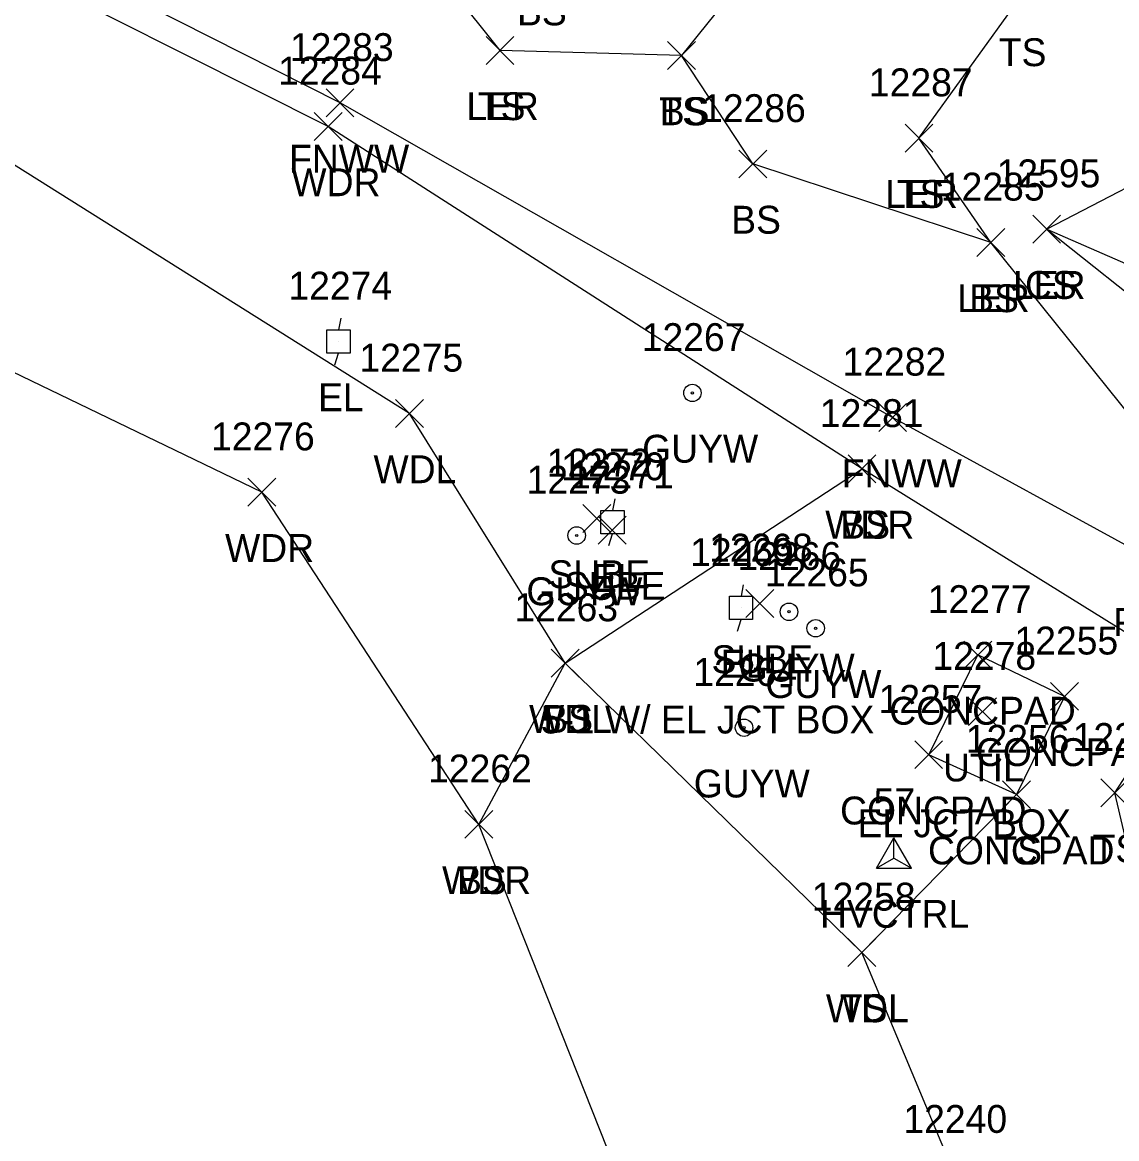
# Model space of a CAD drawing. Extents: x 1462089 to 1464015, y 730534 to 736144.
# Drawn here: x 1462359.2 to 1462437.7, y 731607.6 to 731687.6 of the extents above; entities that cross this region are included whole.
import ezdxf

# ---------------------------------------------------------------- set-up
doc = ezdxf.new("R2010")
doc.units = 0
for name, color, linetype in [('C_A', 7, 'Continuous'), ('C_I', 7, 'Continuous'), ('CPSM', 7, 'Continuous'), ('L_A', 7, 'Continuous'), ('L_I', 7, 'Continuous'), ('L_TIC', 7, 'Continuous'), ('LARO', 7, 'Continuous'), ('LAWA', 7, 'Continuous'), ('LELB', 7, 'Continuous'), ('LFNC', 7, 'Continuous'), ('LS', 7, 'Continuous'), ('U_A', 7, 'Continuous'), ('U_C', 7, 'Continuous'), ('U_I', 7, 'Continuous'), ('U_TIC', 7, 'Continuous'), ('UDEFAULT', 7, 'Continuous'), ('UEPT', 7, 'Continuous'), ('UPGW', 7, 'Continuous')]:
    doc.layers.add(name, color=color, linetype=linetype)

msp = doc.modelspace()

# ---------------------------------------------------------------- linework, layer by layer
at = {"layer": 'CPSM'}
for p, q in [((1462420.438, 731626.977), (1462421.688, 731629.142)), ((1462422.938, 731626.977), (1462421.688, 731629.142)), ((1462421.688, 731627.698), (1462421.688, 731629.142)), ((1462420.438, 731626.977), (1462421.688, 731627.698)), ((1462421.688, 731627.698), (1462421.688, 731627.698)), ((1462421.688, 731627.698), (1462422.938, 731626.977)), ((1462420.438, 731626.977), (1462422.938, 731626.977))]:
    msp.add_line(p, q, dxfattribs=at)
at = {"layer": 'L_TIC'}
for points in [[(1462392.437, 731684.597), (1462394.437, 731686.597)], [(1462394.437, 731684.597), (1462392.437, 731686.597)], [(1462392.437, 731684.597), (1462394.437, 731686.597)], [(1462394.437, 731684.597), (1462392.437, 731686.597)], [(1462405.447, 731684.234), (1462407.447, 731686.234)], [(1462407.447, 731684.234), (1462405.447, 731686.234)], [(1462405.447, 731684.234), (1462407.447, 731686.234)], [(1462407.447, 731684.234), (1462405.447, 731686.234)], [(1462380.961, 731680.831), (1462382.961, 731682.831)], [(1462382.961, 731680.831), (1462380.961, 731682.831)], [(1462380.114, 731679.146), (1462382.114, 731681.146)], [(1462382.114, 731679.146), (1462380.114, 731681.146)], [(1462422.479, 731678.306), (1462424.479, 731680.306)], [(1462424.479, 731678.306), (1462422.479, 731680.306)], [(1462422.479, 731678.306), (1462424.479, 731680.306)], [(1462424.479, 731678.306), (1462422.479, 731680.306)], [(1462410.573, 731676.456), (1462412.573, 731678.456)], [(1462412.573, 731676.456), (1462410.573, 731678.456)], [(1462431.638, 731671.782), (1462433.638, 731673.782)], [(1462433.638, 731671.782), (1462431.638, 731673.782)], [(1462431.638, 731671.782), (1462433.638, 731673.782)], [(1462433.638, 731671.782), (1462431.638, 731673.782)], [(1462427.639, 731670.832), (1462429.639, 731672.832)], [(1462429.639, 731670.832), (1462427.639, 731672.832)], [(1462427.639, 731670.832), (1462429.639, 731672.832)], [(1462429.639, 731670.832), (1462427.639, 731672.832)], [(1462385.945, 731658.57), (1462387.945, 731660.57)], [(1462387.945, 731658.57), (1462385.945, 731660.57)], [(1462420.589, 731658.284), (1462422.589, 731660.284)], [(1462422.589, 731658.284), (1462420.589, 731660.284)], [(1462418.395, 731654.593), (1462420.395, 731656.593)], [(1462420.395, 731654.593), (1462418.395, 731656.593)], [(1462418.395, 731654.593), (1462420.395, 731656.593)], [(1462420.395, 731654.593), (1462418.395, 731656.593)], [(1462375.356, 731652.923), (1462377.356, 731654.923)], [(1462377.356, 731652.923), (1462375.356, 731654.923)], [(1462397.1, 731640.673), (1462399.1, 731642.673)], [(1462399.1, 731640.673), (1462397.1, 731642.673)], [(1462397.1, 731640.673), (1462399.1, 731642.673)], [(1462399.1, 731640.673), (1462397.1, 731642.673)], [(1462426.701, 731641.257), (1462428.701, 731643.257)], [(1462428.701, 731641.257), (1462426.701, 731643.257)], [(1462426.701, 731641.257), (1462428.701, 731643.257)], [(1462428.701, 731641.257), (1462426.701, 731643.257)], [(1462432.918, 731638.289), (1462434.918, 731640.289)], [(1462434.918, 731638.289), (1462432.918, 731640.289)], [(1462432.918, 731638.289), (1462434.918, 731640.289)], [(1462434.918, 731638.289), (1462432.918, 731640.289)], [(1462423.175, 731634.106), (1462425.175, 731636.106)], [(1462425.175, 731634.106), (1462423.175, 731636.106)], [(1462429.48, 731631.244), (1462431.48, 731633.244)], [(1462431.48, 731631.244), (1462429.48, 731633.244)], [(1462429.48, 731631.244), (1462431.48, 731633.244)], [(1462431.48, 731631.244), (1462429.48, 731633.244)], [(1462436.524, 731631.374), (1462438.524, 731633.374)], [(1462438.524, 731631.374), (1462436.524, 731633.374)], [(1462390.913, 731629.114), (1462392.913, 731631.114)], [(1462392.913, 731629.114), (1462390.913, 731631.114)], [(1462390.913, 731629.114), (1462392.913, 731631.114)], [(1462392.913, 731629.114), (1462390.913, 731631.114)], [(1462418.388, 731619.93), (1462420.388, 731621.93)], [(1462420.388, 731619.93), (1462418.388, 731621.93)], [(1462418.388, 731619.93), (1462420.388, 731621.93)], [(1462420.388, 731619.93), (1462418.388, 731621.93)]]:
    msp.add_lwpolyline(points, dxfattribs=at)
at = {"layer": 'LARO'}
for points in [[(1462393.437, 731685.597), (1462386.603, 731694.144), (1462373.478, 731696.75), (1462347.27, 731712.888), (1462323.316, 731718.613), (1462314.517, 731717.791), (1462307.8, 731726.248)], [(1462531.429, 731612.297), (1462506.669, 731620.754), (1462488.794, 731629.315), (1462466.858, 731635.352), (1462444.766, 731644.234), (1462441.056, 731648.619), (1462444.441, 731652.191), (1462428.639, 731671.832), (1462423.479, 731679.306)], [(1462432.638, 731672.782), (1462441.125, 731666.053), (1462451.738, 731656.899), (1462456.879, 731651.951), (1462470.235, 731650.613), (1462473.908, 731656.27), (1462492.399, 731664.265)]]:
    msp.add_lwpolyline(points, dxfattribs=at)
at = {"layer": 'LAWA'}
for points in [[(1462397.707, 731569.745), (1462407.248, 731591.589), (1462407.121, 731591.765), (1462391.913, 731630.114), (1462376.356, 731653.923), (1462339.131, 731671.881), (1462309.064, 731691.733), (1462242.871, 731737.772), (1462189.263, 731772.228), (1462179.255, 731777.636), (1462155.869, 731796.254), (1462116.881, 731817.837), (1462092.333, 731845.638)], [(1462378.232, 731455.672), (1462393.536, 731485.047), (1462397.877, 731504.846), (1462412.431, 731541.741), (1462426.97, 731578.815), (1462435.483, 731600.221), (1462426.04, 731604.996), (1462419.388, 731620.93), (1462398.1, 731641.673), (1462386.945, 731659.57), (1462349.254, 731683.241), (1462307.309, 731709.197), (1462266.509, 731744.615)], [(1462529.306, 731609.09), (1462503.687, 731615.303), (1462482.961, 731621.756), (1462463.284, 731631.864), (1462443.061, 731640.907), (1462419.395, 731655.593), (1462381.114, 731680.146), (1462355.304, 731693.116), (1462311.252, 731715.6), (1462266.509, 731744.615)]]:
    msp.add_lwpolyline(points, dxfattribs=at)
at = {"layer": 'LELB'}
for points in [[(1462423.479, 731679.306), (1462430.794, 731689.468), (1462415.313, 731700.384), (1462413.015, 731693.397), (1462406.447, 731685.234), (1462393.437, 731685.597)], [(1462428.639, 731671.832), (1462411.573, 731677.456), (1462406.447, 731685.234)], [(1462443.527, 731678.427), (1462432.638, 731672.782), (1462441.475, 731668.93), (1462447.424, 731668.046), (1462451.512, 731670.31), (1462459.334, 731676.362), (1462469.958, 731676.781), (1462469.909, 731670.762), (1462462.339, 731653.809), (1462473.908, 731656.27), (1462486.04, 731653.776), (1462475.973, 731648.523), (1462465.965, 731645.835), (1462456.073, 731649.056), (1462449.477, 731652.705), (1462449.69, 731650.06), (1462460.853, 731641.439), (1462473.09, 731638.624), (1462482.103, 731646.041), (1462489.381, 731643.008), (1462502.888, 731633.863), (1462509.927, 731627.255)], [(1462391.913, 731630.114), (1462398.1, 731641.673), (1462419.395, 731655.593)], [(1462397.877, 731504.846), (1462420.238, 731538.393), (1462435.674, 731574.943), (1462441.213, 731616.703), (1462437.524, 731632.374), (1462443.061, 731640.907)], [(1462430.48, 731632.244), (1462419.388, 731620.93)]]:
    msp.add_lwpolyline(points, dxfattribs=at)
at = {"layer": 'LFNC'}
msp.add_lwpolyline([(1462485.036, 731625.171), (1462466.858, 731635.352), (1462445.585, 731646.339), (1462441.056, 731648.619), (1462421.589, 731659.284), (1462381.961, 731681.831), (1462356.446, 731694.741), (1462314.517, 731717.791), (1462306.112, 731724.85), (1462296.544, 731731.795), (1462293.532, 731734.468), (1462267.49, 731747.493), (1462237.872, 731764.558), (1462196.318, 731787.421), (1462159.846, 731807.266), (1462122.393, 731829.297), (1462092.333, 731845.638)], dxfattribs=at)
at = {"layer": 'LS'}
for points in [[(1462433.918, 731639.289), (1462430.48, 731632.244), (1462424.175, 731635.106), (1462427.701, 731642.257)], [(1462433.918, 731639.289), (1462427.701, 731642.257)]]:
    msp.add_lwpolyline(points, dxfattribs=at)
at = {"layer": 'U_TIC'}
for points in [[(1462399.373, 731651.041), (1462401.373, 731653.041)], [(1462401.373, 731651.041), (1462399.373, 731653.041)], [(1462400.483, 731650.21), (1462402.483, 731652.21)], [(1462402.483, 731650.21), (1462400.483, 731652.21)], [(1462411.066, 731644.95), (1462413.066, 731646.95)], [(1462413.066, 731644.95), (1462411.066, 731646.95)]]:
    msp.add_lwpolyline(points, dxfattribs=at)
at = {"layer": 'UDEFAULT'}
for points in [[(1462427.036, 731637.19), (1462429.036, 731639.19)], [(1462429.036, 731637.19), (1462427.036, 731639.19)]]:
    msp.add_lwpolyline(points, dxfattribs=at)
at = {"layer": 'UEPT'}
for p, q in [((1462382.017, 731666.399), (1462381.85, 731665.566)), ((1462381.017, 731663.899), (1462381.017, 731665.566)), ((1462381.017, 731665.566), (1462382.683, 731665.566)), ((1462382.683, 731665.566), (1462382.683, 731663.899)), ((1462381.85, 731664.732), (1462381.85, 731664.732)), ((1462382.683, 731663.899), (1462381.017, 731663.899)), ((1462381.6, 731663.066), (1462381.85, 731663.899)), ((1462401.666, 731653.444), (1462401.499, 731652.611)), ((1462400.666, 731650.944), (1462400.666, 731652.611)), ((1462400.666, 731652.611), (1462402.332, 731652.611)), ((1462402.332, 731652.611), (1462402.332, 731650.944)), ((1462401.499, 731651.778), (1462401.499, 731651.778)), ((1462402.332, 731650.944), (1462400.666, 731650.944)), ((1462401.249, 731650.111), (1462401.499, 731650.944)), ((1462410.883, 731647.295), (1462410.717, 731646.462)), ((1462409.883, 731644.795), (1462409.883, 731646.462)), ((1462409.883, 731646.462), (1462411.55, 731646.462)), ((1462411.55, 731646.462), (1462411.55, 731644.795)), ((1462410.717, 731645.629), (1462410.717, 731645.629)), ((1462411.55, 731644.795), (1462409.883, 731644.795)), ((1462410.467, 731643.962), (1462410.717, 731644.795))]:
    msp.add_line(p, q, dxfattribs=at)
at = {"layer": 'UPGW'}
for centre, radius in [((1462407.233, 731661.041), 0.625), ((1462407.233, 731661.041), 0.0833), ((1462398.932, 731650.821), 0.625), ((1462398.932, 731650.821), 0.0833), ((1462414.16, 731645.351), 0.625), ((1462414.16, 731645.351), 0.0833), ((1462416.07, 731644.172), 0.625), ((1462416.07, 731644.172), 0.0833), ((1462410.934, 731637.041), 0.625), ((1462410.934, 731637.041), 0.0833)]:
    msp.add_circle(centre, radius, dxfattribs=at)

# ---------------------------------------------------------------- texts
at = {"layer": 'C_A'}
msp.add_text('HVCTRL', height=2, dxfattribs=at).set_placement((1462416.381, 731622.698))
at = {"layer": 'C_I'}
msp.add_text('57', height=2, dxfattribs=at).set_placement((1462420.223, 731630.698))
at = {"layer": 'L_A'}
for s, p in [('BS', (1462394.652, 731687.395)), ('TS', (1462429.203, 731684.468)), ('LER', (1462391.02, 731680.597)), ('TS', (1462391.847, 731680.597)), ('TS', (1462404.857, 731680.234)), ('BS', (1462404.888, 731680.234)), ('FNWW', (1462378.307, 731676.831)), ('WDR', (1462378.476, 731675.146)), ('LER', (1462421.062, 731674.306)), ('TS', (1462421.889, 731674.306)), ('BS', (1462410.014, 731672.456)), ('LER', (1462430.221, 731667.782)), ('CS', (1462431.079, 731667.782)), ('LER', (1462426.222, 731666.832)), ('BS', (1462427.08, 731666.832)), ('WDL', (1462384.362, 731654.57)), ('FNWW', (1462417.935, 731654.284)), ('WDR', (1462416.757, 731650.593)), ('BS', (1462417.836, 731650.593)), ('WDR', (1462373.718, 731648.923)), ('FNWW', (1462437.402, 731643.619)), ('WDL', (1462395.517, 731636.673)), ('BS', (1462396.541, 731636.673)), ('CONCPAD', (1462421.347, 731637.257)), ('CONCPAD', (1462421.347, 731637.257)), ('CONCPAD', (1462427.564, 731634.289)), ('CONCPAD', (1462427.564, 731634.289)), ('CONCPAD', (1462417.82, 731630.106)), ('CONCPAD', (1462424.125, 731627.244)), ('TS', (1462428.889, 731627.244)), ('TS', (1462435.933, 731627.374)), ('WDR', (1462389.275, 731625.114)), ('BS', (1462390.354, 731625.114)), ('WDL', (1462416.805, 731615.93)), ('TS', (1462417.797, 731615.93))]:
    msp.add_text(s, height=2, dxfattribs=at).set_placement(p)
at = {"layer": 'L_I'}
for s, p in [('12283', (1462378.37, 731684.831)), ('12284', (1462377.523, 731683.146)), ('12287', (1462419.889, 731682.306)), ('12287', (1462419.889, 731682.306)), ('12286', (1462407.927, 731680.456)), ('12595', (1462429.048, 731675.782)), ('12595', (1462429.048, 731675.782)), ('12285', (1462425.049, 731674.832)), ('12285', (1462425.049, 731674.832)), ('12275', (1462383.355, 731662.57)), ('12282', (1462417.999, 731662.284)), ('12281', (1462416.372, 731658.593)), ('12281', (1462416.372, 731658.593)), ('12276', (1462372.711, 731656.923)), ('12263', (1462394.462, 731644.673)), ('12263', (1462394.462, 731644.673)), ('12277', (1462424.111, 731645.257)), ('12277', (1462424.111, 731645.257)), ('12255', (1462430.328, 731642.289)), ('12255', (1462430.328, 731642.289)), ('12257', (1462420.584, 731638.106)), ('12256', (1462426.834, 731635.244)), ('12256', (1462426.834, 731635.244)), ('12251', (1462434.5, 731635.374)), ('12262', (1462388.275, 731633.114)), ('12262', (1462388.275, 731633.114)), ('12258', (1462415.797, 731623.93)), ('12258', (1462415.797, 731623.93)), ('12240', (1462422.363, 731607.996))]:
    msp.add_text(s, height=2, dxfattribs=at).set_placement(p)
at = {"layer": 'U_A'}
for s, p in [('EL', (1462380.385, 731659.732)), ('GUYW', (1462403.627, 731656.041)), ('SUBE', (1462396.908, 731647.041)), ('SUBE', (1462398.018, 731646.21)), ('EL', (1462400.035, 731646.778)), ('GUYW', (1462395.326, 731645.821)), ('SUBE', (1462408.601, 731640.95)), ('EL', (1462409.252, 731640.629)), ('GUYW', (1462410.554, 731640.351)), ('GUYW', (1462412.464, 731639.172)), ('UTIL', (1462425.201, 731633.19)), ('GUYW', (1462407.328, 731632.041))]:
    msp.add_text(s, height=2, dxfattribs=at).set_placement(p)
at = {"layer": 'U_C'}
for s, p in [('5-1 W/ EL JCT BOX', (1462396.355, 731636.629)), ('EL JCT BOX', (1462419.075, 731629.19))]:
    msp.add_text(s, height=2, dxfattribs=at).set_placement(p)
at = {"layer": 'U_I'}
for s, p in [('12274', (1462378.26, 731667.732)), ('12267', (1462403.596, 731664.041)), ('12272', (1462396.783, 731655.041)), ('12270', (1462397.822, 731654.778)), ('12271', (1462398.459, 731654.21)), ('12273', (1462395.342, 731653.821)), ('12269', (1462407.071, 731648.629)), ('12268', (1462408.428, 731648.95)), ('12266', (1462410.468, 731648.351)), ('12265', (1462412.432, 731647.172)), ('12278', (1462424.445, 731641.19)), ('12264', (1462407.296, 731640.041))]:
    msp.add_text(s, height=2, dxfattribs=at).set_placement(p)

doc.saveas('drawing.dxf')
